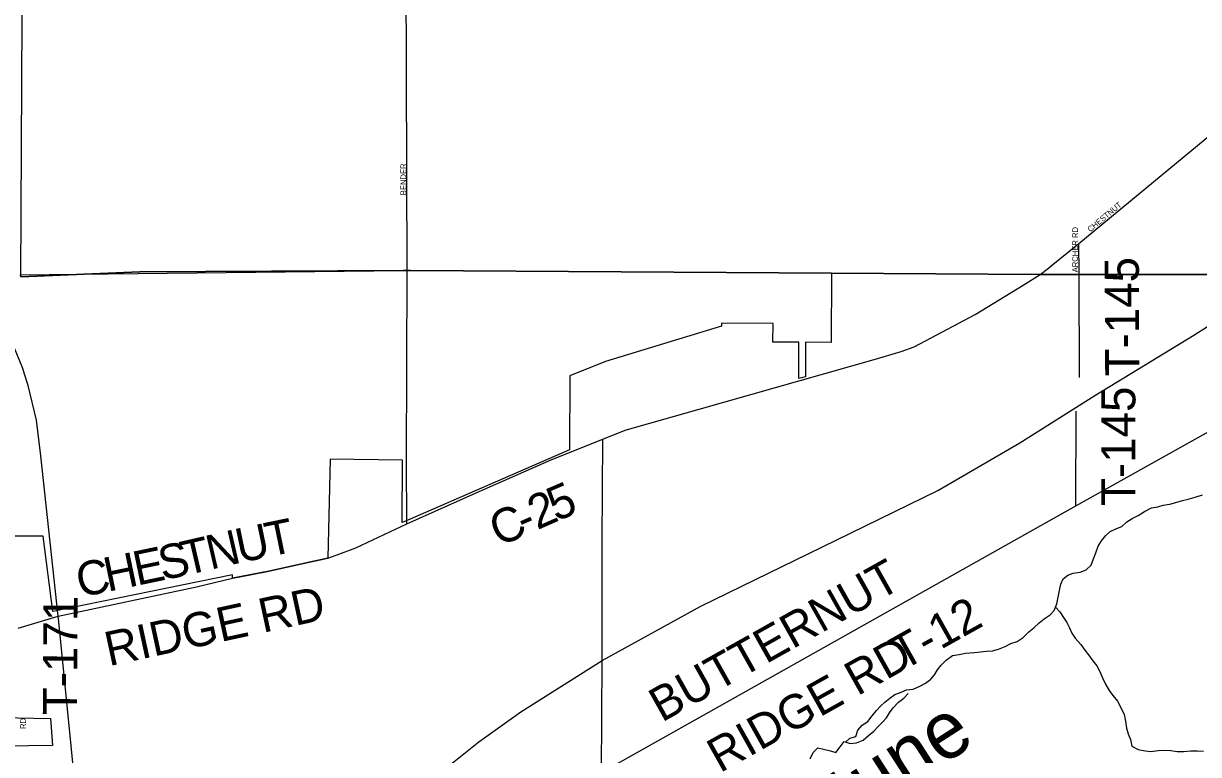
# Model space of a CAD drawing. Extents: x 1857828 to 2277390, y 930619 to 1324581.
# Drawn here: x 2086916 to 2097229, y 1217082 to 1223498 of the extents above; entities that cross this region are included whole.
import ezdxf

# ---------------------------------------------------------------- set-up
doc = ezdxf.new("R2010")
doc.units = 0
for name, color, linetype in [('GM_X_City_Street', 7, 'Continuous'), ('GM_X_City_Street_Text', 7, 'Continuous'), ('GM_X_Corporation', 7, 'Continuous'), ('GM_X_County_Road', 7, 'Continuous'), ('GM_X_County_Road_Text', 7, 'Continuous'), ('GM_X_Minor_River', 7, 'Continuous'), ('GM_X_Minor_River_Text', 7, 'Continuous'), ('GM_X_State_Route', 7, 'Continuous'), ('GM_X_Township', 7, 'Continuous'), ('GM_X_Township_Road', 7, 'Continuous'), ('GM_X_Township_Road_Text', 7, 'Continuous'), ('GM_X_US_Route', 7, 'Continuous')]:
    doc.layers.add(name, color=color, linetype=linetype)

msp = doc.modelspace()

# ---------------------------------------------------------------- linework, layer by layer
at = {"layer": 'GM_X_City_Street'}
for points in [[(2090283, 1221323), (2090283, 1221330), (2090271, 1224805), (2090335, 1225063), (2090368, 1226780)], [(2095937, 1221371), (2096179, 1221567), (2098144, 1223190)], [(2096181, 1221311), (2096179, 1221567)], [(2090280, 1219106), (2090279, 1219663), (2090283, 1221323)]]:
    msp.add_lwpolyline(points, dxfattribs=at)
at = {"layer": 'GM_X_Corporation'}
msp.add_lwpolyline([(2113906, 1245909), (2113891, 1243217), (2113849, 1234218), (2113829, 1229946), (2113745, 1221267), (2112015, 1221289), (2108463, 1221312), (2108436, 1221319), (2108389, 1221316), (2108204, 1221319), (2095839, 1221295), (2094009, 1221306), (2090317, 1221330), (2090283, 1221330), (2090250, 1221330), (2087937, 1221318), (2086892, 1221273), (2087019, 1245699), (2100580, 1245842), (2107567, 1245843)], close=True, dxfattribs=at)
for points in [[(2086892, 1221273), (2087937, 1221318), (2090250, 1221330), (2090283, 1221330), (2090317, 1221330), (2094009, 1221306), (2094006, 1220699), (2093781, 1220700), (2093780, 1220396), (2093720, 1220381), (2093721, 1220701), (2093494, 1220702), (2093495, 1220866), (2093042, 1220868), (2093042, 1220842), (2092025, 1220532), (2091711, 1220404), (2091707, 1219756), (2090310, 1219146), (2090239, 1219118), (2090243, 1219664), (2089608, 1219673), (2089588, 1218805), (2089413, 1218767), (2089070, 1218691), (2088752, 1218628), (2088750, 1218659), (2087173, 1218338), (2087088, 1218999), (2086148, 1218997)], [(2086718, 1217405), (2087154, 1217397), (2087170, 1217161), (2086119, 1217146)]]:
    msp.add_lwpolyline(points, dxfattribs=at)
at = {"layer": 'GM_X_County_Road'}
for points in [[(2089661, 1218832), (2089833, 1218896), (2090280, 1219106), (2090889, 1219379), (2091553, 1219671), (2092000, 1219849), (2092198, 1219928), (2094383, 1220549), (2094618, 1220618), (2094732, 1220659), (2095270, 1220944), (2095690, 1221201), (2095839, 1221295), (2095912, 1221351), (2095937, 1221371)], [(2091996, 1218828), (2091996, 1218948), (2092000, 1219849)], [(2088799, 1218637), (2089070, 1218691), (2089413, 1218767), (2089588, 1218805), (2089661, 1218832)], [(2091988, 1216925), (2091994, 1217908), (2091996, 1218828)], [(2086869, 1218191), (2087221, 1218297), (2088434, 1218552), (2088752, 1218628), (2088799, 1218637)]]:
    msp.add_lwpolyline(points, dxfattribs=at)
at = {"layer": 'GM_X_Minor_River'}
for points in [[(2094131, 1217190), (2094170, 1217225), (2094220, 1217241), (2094238, 1217294), (2094278, 1217338), (2094328, 1217371), (2094364, 1217421), (2094403, 1217468), (2094439, 1217506), (2094477, 1217540), (2094519, 1217575), (2094563, 1217607), (2094619, 1217628), (2094665, 1217650), (2094725, 1217654), (2094783, 1217681), (2094833, 1217709), (2094879, 1217742), (2094911, 1217782), (2094939, 1217824), (2094971, 1217865), (2095013, 1217909), (2095069, 1217950), (2095127, 1217958), (2095185, 1217971), (2095261, 1217977), (2095317, 1217983), (2095367, 1217990), (2095421, 1217992), (2095475, 1218007), (2095531, 1218031), (2095583, 1218057), (2095638, 1218074), (2095691, 1218110), (2095739, 1218157), (2095785, 1218193), (2095829, 1218236), (2095875, 1218272), (2095927, 1218307), (2095963, 1218347), (2095985, 1218403), (2095996, 1218464), (2096010, 1218522), (2096022, 1218576), (2096042, 1218625), (2096082, 1218657), (2096130, 1218672), (2096190, 1218682), (2096242, 1218702), (2096286, 1218743), (2096307, 1218799), (2096329, 1218852), (2096347, 1218910), (2096377, 1218958), (2096417, 1219003), (2096455, 1219039), (2096503, 1219062), (2096557, 1219084), (2096600, 1219124), (2096648, 1219153), (2096700, 1219179), (2096754, 1219214), (2096816, 1219246), (2096871, 1219255), (2096919, 1219269), (2096977, 1219279), (2097029, 1219294), (2097087, 1219312), (2097139, 1219323), (2097199, 1219339), (2097263, 1219362)], [(2095974, 1218376), (2096011, 1218335), (2096043, 1218285), (2096072, 1218239), (2096096, 1218193), (2096118, 1218147), (2096147, 1218103), (2096197, 1218047), (2096232, 1217997), (2096262, 1217957), (2096294, 1217915), (2096337, 1217861), (2096363, 1217809), (2096387, 1217755), (2096412, 1217699), (2096446, 1217643), (2096478, 1217599), (2096517, 1217551), (2096545, 1217499), (2096576, 1217432), (2096588, 1217374), (2096596, 1217312), (2096613, 1217264), (2096631, 1217212), (2096645, 1217156), (2096700, 1217126), (2096760, 1217114), (2096810, 1217108), (2096874, 1217117), (2096930, 1217119), (2096986, 1217118), (2097041, 1217108), (2097101, 1217108), (2097163, 1217113), (2097219, 1217113), (2097273, 1217111)], [(2093820, 1217044), (2093848, 1217098), (2093888, 1217139), (2093938, 1217127), (2093998, 1217113), (2094046, 1217100), (2094084, 1217148), (2094118, 1217195), (2094172, 1217177), (2094228, 1217185), (2094285, 1217208), (2094334, 1217248), (2094378, 1217287), (2094418, 1217327), (2094456, 1217365), (2094492, 1217404), (2094516, 1217448), (2094550, 1217491), (2094596, 1217541), (2094643, 1217576), (2094681, 1217616)]]:
    msp.add_lwpolyline(points, dxfattribs=at)
at = {"layer": 'GM_X_State_Route'}
msp.add_lwpolyline([(2087877, 1214600), (2088088, 1214771), (2088371, 1215019), (2089277, 1215815), (2090400, 1216784), (2090912, 1217192), (2091280, 1217456), (2091994, 1217908), (2092860, 1218384), (2094049, 1218962), (2094940, 1219399), (2095662, 1219817), (2096320, 1220234), (2097187, 1220761), (2098027, 1221294), (2098059, 1221314)], dxfattribs=at)
at = {"layer": 'GM_X_Township'}
msp.add_lwpolyline([(2086885, 1221291), (2090250, 1221330), (2090283, 1221330), (2090317, 1221330), (2094009, 1221306), (2095839, 1221295), (2096181, 1221294), (2098027, 1221294)], dxfattribs=at)
at = {"layer": 'GM_X_Township_Road'}
for points in [[(2096185, 1220390), (2096181, 1221294), (2096181, 1221311)], [(2091988, 1216925), (2096153, 1219265), (2098467, 1220558), (2098671, 1220670), (2098915, 1220802), (2099082, 1220901), (2099269, 1221041)], [(2096153, 1219265), (2096155, 1220096)]]:
    msp.add_lwpolyline(points, dxfattribs=at)
at = {"layer": 'GM_X_US_Route'}
for points in [[(2086926, 1220421), (2086910, 1220471), (2086885, 1220533), (2086811, 1220713), (2086647, 1221017), (2086459, 1221291), (2086457, 1221294)], [(2087226, 1218245), (2087221, 1218297), (2087070, 1219704), (2087031, 1220016), (2086957, 1220321), (2086926, 1220421)], [(2087444, 1216069), (2087226, 1218245), (2087226, 1218245)]]:
    msp.add_lwpolyline(points, dxfattribs=at)

# ---------------------------------------------------------------- texts
at = {"layer": 'GM_X_City_Street_Text'}
for s, rotation, p in [('BENDER', 90, (2090275, 1221991)), ('CHESTNUT', 40.0092, (2096280, 1221664)), ('ARCHER RD', 90, (2096171, 1221314)), ('RD', 90, (2086937, 1217305))]:
    msp.add_text(s, height=50, rotation=rotation, dxfattribs=at).set_placement(p)
at = {"layer": 'GM_X_County_Road_Text'}
for s, rotation, p in [('5', 23.1691, (2091592, 1219123)), ('2', 23.6889, (2091425, 1219050)), ('C', 23.7884, (2091090, 1218902)), ('T', 11.6335, (2089070, 1218816)), ('-', 23.7744, (2091313, 1219000)), ('N', 12.9919, (2088557, 1218703)), ('U', 11.7464, (2088812, 1218762)), ('S', 11.9384, (2088134, 1218609)), ('T', 13.0274, (2088338, 1218652)), ('H', 11.7493, (2087655, 1218509)), ('E', 11.7564, (2087913, 1218563)), ('C', 11.7439, (2087413, 1218459)), ('RIDGE RD', 12.2288, (2087666, 1217856))]:
    msp.add_text(s, height=300, rotation=rotation, dxfattribs=at).set_placement(p)
at = {"layer": 'GM_X_Minor_River_Text'}
msp.add_text('Fortune', height=500.3, rotation=32.7297, dxfattribs=at).set_placement((2093346, 1215935))
at = {"layer": 'GM_X_Township_Road_Text'}
for s, rotation, p in [('T-145', 90.2807, (2096710, 1220401)), ('T-145', 90, (2096675, 1219263)), ('BUTTERNUT', 29.314, (2092519, 1217360)), ('T-171', 89.7193, (2087386, 1217426)), ('T-12', 29.2621, (2094635, 1217814)), ('RIDGE RD', 29.2542, (2093029, 1216916))]:
    msp.add_text(s, height=300, rotation=rotation, dxfattribs=at).set_placement(p)

doc.saveas('drawing.dxf')
